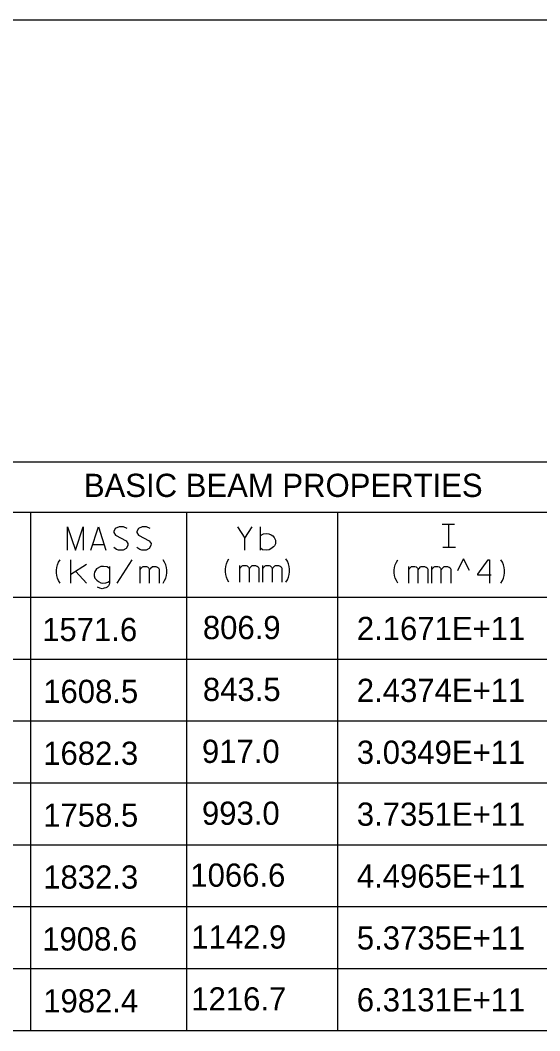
# Model space of a CAD drawing. Extents: x 635698 to 639877, y 296617 to 300175.
# Drawn here: x 637024.6 to 637091.7, y 299084.1 to 299214.7 of the extents above; entities that cross this region are included whole.
import ezdxf

# ---------------------------------------------------------------- set-up
doc = ezdxf.new("R2010")
doc.units = 0
doc.layers.add('2', color=7, linetype='Continuous')

msp = doc.modelspace()

# ---------------------------------------------------------------- linework, layer by layer
at = {"layer": '2'}
for p, q in [((637165.33, 299214.69), (636554.2, 299214.69)), ((637165.33, 299157.57), (636700.83, 299157.57)), ((637165.33, 299151.07), (636981.7, 299151.07)), ((637025.95, 299151.07), (637025.95, 299084.07)), ((637046.08, 299151.07), (637046.08, 299084.07)), ((637065.58, 299151.07), (637065.58, 299084.07)), ((637079.08, 299149.57), (637080.7, 299149.57)), ((637079.2, 299146.57), (637080.83, 299146.57)), ((637081.11, 299143.55), (637081.86, 299145.05)), ((637082.61, 299143.55), (637081.86, 299145.05)), ((637133.33, 299140.07), (636700.83, 299140.07)), ((637165.33, 299140.07), (636700.83, 299140.07)), ((637165.33, 299140.07), (636981.7, 299140.07)), ((637165.33, 299132.07), (636700.83, 299132.07)), ((637165.33, 299124.07), (636700.83, 299124.07)), ((637165.33, 299116.07), (636700.83, 299116.07)), ((637165.33, 299108.07), (636700.83, 299108.07)), ((637165.33, 299100.07), (636700.83, 299100.07)), ((637165.33, 299092.07), (636700.83, 299092.07)), ((637165.33, 299084.07), (636554.2, 299084.07))]:
    msp.add_line(p, q, dxfattribs=at)
for points in [[(637079.61, 299149.57), (637080.32, 299149.57)], [(637079.97, 299146.57), (637079.97, 299149.57)], [(637030.73, 299146.2), (637030.73, 299149.2), (637031.77, 299146.2), (637032.74, 299149.2), (637032.74, 299146.2)], [(637033.71, 299146.2), (637034.7, 299149.2), (637035.67, 299146.2)], [(637038.41, 299148.98), (637037.93, 299149.2), (637037.39, 299149.2), (637036.89, 299148.98), (637036.68, 299148.61), (637036.68, 299148.46), (637036.92, 299148.11), (637038.29, 299147.4), (637038.52, 299147.07), (637038.5, 299146.79), (637038.29, 299146.41), (637037.89, 299146.2), (637037.32, 299146.2), (637037.06, 299146.29), (637036.68, 299146.55)], [(637041.38, 299148.98), (637040.91, 299149.2), (637040.37, 299149.2), (637039.87, 299148.98), (637039.66, 299148.61), (637039.66, 299148.46), (637039.89, 299148.11), (637041.26, 299147.4), (637041.5, 299147.07), (637041.48, 299146.79), (637041.26, 299146.41), (637040.86, 299146.2), (637040.3, 299146.2), (637040.04, 299146.29), (637039.66, 299146.55)], [(637052.66, 299149.2), (637053.6, 299147.76), (637054.55, 299149.2)], [(637055.63, 299146.2), (637055.63, 299149.2)], [(637055.63, 299148.09), (637056.01, 299148.3), (637056.39, 299148.35), (637056.72, 299148.3), (637057.03, 299148.16), (637057.22, 299148.04), (637057.41, 299147.83), (637057.5, 299147.64), (637057.59, 299147.47), (637057.59, 299147.02), (637057.45, 299146.76), (637057.33, 299146.62), (637056.98, 299146.36), (637056.74, 299146.24), (637056.39, 299146.2), (637055.92, 299146.24), (637055.63, 299146.43)], [(637053.6, 299146.2), (637053.6, 299147.76)], [(637033.94, 299146.91), (637035.43, 299146.91)], [(637079.61, 299146.57), (637080.32, 299146.57)], [(637029.76, 299141.94), (637029.57, 299142.25), (637029.43, 299142.58), (637029.33, 299142.91), (637029.29, 299143.27), (637029.29, 299143.62), (637029.33, 299143.97), (637029.43, 299144.31), (637029.57, 299144.64), (637029.76, 299144.94)], [(637031.16, 299141.94), (637031.16, 299144.94)], [(637033.19, 299144.33), (637031.16, 299143.03)], [(637037.12, 299141.94), (637039.08, 299144.94)], [(637043.07, 299141.94), (637043.26, 299142.25), (637043.4, 299142.58), (637043.49, 299142.91), (637043.54, 299143.27), (637043.54, 299143.62), (637043.49, 299143.97), (637043.4, 299144.31), (637043.26, 299144.64), (637043.07, 299144.94)], [(637051.57, 299142.06), (637051.38, 299142.37), (637051.24, 299142.7), (637051.15, 299143.03), (637051.1, 299143.38), (637051.1, 299143.74), (637051.15, 299144.09), (637051.24, 299144.42), (637051.38, 299144.75), (637051.57, 299145.06)], [(637058.93, 299142.06), (637059.12, 299142.37), (637059.26, 299142.7), (637059.35, 299143.03), (637059.4, 299143.38), (637059.4, 299143.74), (637059.35, 299144.09), (637059.26, 299144.42), (637059.12, 299144.75), (637058.93, 299145.06)], [(637073.38, 299141.94), (637073.19, 299142.25), (637073.05, 299142.58), (637072.96, 299142.91), (637072.91, 299143.27), (637072.91, 299143.62), (637072.96, 299143.97), (637073.05, 299144.31), (637073.19, 299144.64), (637073.38, 299144.94)], [(637085.41, 299142.98), (637083.71, 299142.98), (637083.71, 299143.1), (637085.04, 299144.94), (637085.2, 299144.94), (637085.2, 299141.94)], [(637086.69, 299141.94), (637086.88, 299142.25), (637087.02, 299142.58), (637087.12, 299142.91), (637087.16, 299143.27), (637087.16, 299143.62), (637087.12, 299143.97), (637087.02, 299144.31), (637086.88, 299144.64), (637086.69, 299144.94)], [(637031.8, 299143.43), (637033.19, 299141.94)], [(637036.12, 299143.83), (637035.82, 299144.05), (637035.37, 299144.09), (637035.04, 299144.07), (637034.47, 299143.76), (637034.19, 299143.34), (637034.14, 299143.1), (637034.14, 299142.86), (637034.23, 299142.58), (637034.49, 299142.3), (637034.71, 299142.13), (637035.01, 299141.99), (637035.3, 299141.94), (637035.67, 299141.97), (637035.91, 299142.04), (637036.12, 299142.2)], [(637036.12, 299144.09), (637036.12, 299141.94), (637036.08, 299141.75), (637036, 299141.59), (637035.86, 299141.42), (637035.67, 299141.33), (637035.46, 299141.26), (637035.2, 299141.21), (637034.89, 299141.26), (637034.59, 299141.42)], [(637040.09, 299143.69), (637040.14, 299143.74), (637040.19, 299143.83), (637040.4, 299144.05), (637040.47, 299144.07), (637040.56, 299144.09), (637040.9, 299144.09), (637041.04, 299144.05), (637041.13, 299143.97), (637041.23, 299143.88), (637041.3, 299143.71), (637041.32, 299143.67), (637041.37, 299143.74), (637041.41, 299143.83), (637041.63, 299144.05), (637041.7, 299144.07), (637041.77, 299144.09), (637042.12, 299144.09), (637042.22, 299144.05), (637042.34, 299144), (637042.45, 299143.9), (637042.5, 299143.83), (637042.55, 299143.74), (637042.55, 299141.94)], [(637040.09, 299141.94), (637040.09, 299144.07)], [(637041.32, 299141.94), (637041.32, 299143.69)], [(637052.97, 299143.81), (637053.02, 299143.86), (637053.07, 299143.95), (637053.28, 299144.16), (637053.35, 299144.19), (637053.45, 299144.21), (637053.78, 299144.21), (637053.92, 299144.16), (637054.01, 299144.09), (637054.11, 299144), (637054.18, 299143.83), (637054.2, 299143.79), (637054.25, 299143.86), (637054.3, 299143.95), (637054.51, 299144.16), (637054.58, 299144.19), (637054.65, 299144.21), (637055.01, 299144.21), (637055.1, 299144.16), (637055.22, 299144.12), (637055.34, 299144.02), (637055.38, 299143.95), (637055.43, 299143.86), (637055.43, 299142.06)], [(637052.97, 299142.06), (637052.97, 299144.19)], [(637054.2, 299142.06), (637054.2, 299143.81)], [(637055.95, 299143.81), (637056, 299143.86), (637056.04, 299143.95), (637056.26, 299144.16), (637056.33, 299144.19), (637056.42, 299144.21), (637056.75, 299144.21), (637056.89, 299144.16), (637056.99, 299144.09), (637057.08, 299144), (637057.15, 299143.83), (637057.18, 299143.79), (637057.23, 299143.86), (637057.27, 299143.95), (637057.49, 299144.16), (637057.56, 299144.19), (637057.63, 299144.21), (637057.98, 299144.21), (637058.08, 299144.16), (637058.19, 299144.12), (637058.31, 299144.02), (637058.36, 299143.95), (637058.41, 299143.86), (637058.41, 299142.06)], [(637055.95, 299142.06), (637055.95, 299144.19)], [(637057.18, 299142.06), (637057.18, 299143.81)], [(637074.78, 299143.69), (637074.83, 299143.74), (637074.88, 299143.83), (637075.09, 299144.05), (637075.16, 299144.07), (637075.26, 299144.09), (637075.59, 299144.09), (637075.73, 299144.05), (637075.82, 299143.97), (637075.92, 299143.88), (637075.99, 299143.71), (637076.01, 299143.67), (637076.06, 299143.74), (637076.11, 299143.83), (637076.32, 299144.05), (637076.39, 299144.07), (637076.46, 299144.09), (637076.82, 299144.09), (637076.91, 299144.05), (637077.03, 299144), (637077.15, 299143.9), (637077.19, 299143.83), (637077.24, 299143.74), (637077.24, 299141.94)], [(637074.78, 299141.94), (637074.78, 299144.07)], [(637076.01, 299141.94), (637076.01, 299143.69)], [(637077.76, 299143.69), (637077.81, 299143.74), (637077.86, 299143.83), (637078.07, 299144.05), (637078.14, 299144.07), (637078.23, 299144.09), (637078.56, 299144.09), (637078.71, 299144.05), (637078.8, 299143.97), (637078.89, 299143.88), (637078.97, 299143.71), (637078.99, 299143.67), (637079.04, 299143.74), (637079.08, 299143.83), (637079.3, 299144.05), (637079.37, 299144.07), (637079.44, 299144.09), (637079.79, 299144.09), (637079.89, 299144.05), (637080, 299144), (637080.12, 299143.9), (637080.17, 299143.83), (637080.22, 299143.74), (637080.22, 299141.94)], [(637077.76, 299141.94), (637077.76, 299144.07)], [(637078.99, 299141.94), (637078.99, 299143.69)]]:
    msp.add_lwpolyline(points, dxfattribs=at)

# ---------------------------------------------------------------- texts
for s, p in [('BASIC BEAM PROPERTIES', (637032.83, 299153.07)), ('1571.6', (637027.45, 299134.44)), ('806.9', (637048.2, 299134.69)), ('2.1671E+11', (637068.08, 299134.57)), ('1608.5', (637027.58, 299126.44)), ('843.5', (637048.2, 299126.69)), ('2.4374E+11', (637068.08, 299126.57)), ('1682.3', (637027.58, 299118.44)), ('917.0', (637048.08, 299118.69)), ('3.0349E+11', (637068.08, 299118.57)), ('1758.5', (637027.58, 299110.44)), ('993.0', (637048.08, 299110.69)), ('3.7351E+11', (637068.08, 299110.57)), ('1832.3', (637027.58, 299102.44)), ('1066.6', (637046.58, 299102.69)), ('4.4965E+11', (637068.08, 299102.57)), ('1908.6', (637027.45, 299094.44)), ('1142.9', (637046.7, 299094.69)), ('5.3735E+11', (637068.08, 299094.57)), ('1982.4', (637027.58, 299086.44)), ('1216.7', (637046.7, 299086.69)), ('6.3131E+11', (637068.08, 299086.57))]:
    msp.add_text(s, height=3, dxfattribs=at).set_placement(p)

doc.saveas('drawing.dxf')
